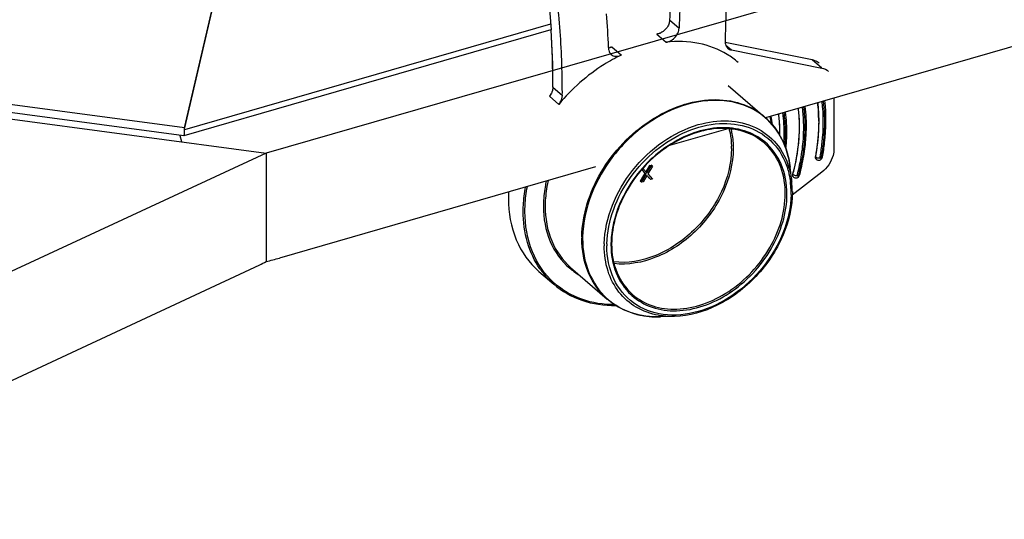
# Model space of a CAD drawing. Header units: millimetres. Extents: x 0 to 420, y 0 to 297.
# Tile 316 of 514: x 348.18 to 356.03, y 125.4 to 129.38. Entities that reach past the tile are written whole.
import ezdxf

# ---------------------------------------------------------------- set-up
doc = ezdxf.new("R2010")
doc.units = ezdxf.units.MM
doc.header["$LTSCALE"] = 23.1
doc.layers.get('0').update_dxf_attribs({"linetype": 'CONTINUOUS'})
doc.layers.add('03___PRT_ALL_CURVES', color=7, linetype='CONTINUOUS')

msp = doc.modelspace()

# ---------------------------------------------------------------- linework, layer by layer
at = {"color": 7, "linetype": 'Continuous'}
for p, q in [((376.4267, 135.9009), (350.1485, 128.315)), ((350.9897, 134.9304), (349.4981, 128.5192)), ((349.4982, 128.5191), (350.9897, 134.9304)), ((372.6917, 133.9567), (354.1296, 128.5982)), ((352.4138, 129.3442), (349.498, 128.5025)), ((353.3644, 129.3804), (353.3643, 129.378)), ((353.3644, 129.3804), (353.3643, 129.378)), ((353.3643, 129.378), (353.4393, 129.3129)), ((352.417, 129.2988), (349.4931, 128.4548)), ((353.2622, 129.2662), (353.2744, 129.2701)), ((353.2622, 129.2662), (353.3372, 129.2013)), ((354.5017, 129.0594), (353.8079, 129.1983)), ((349.4979, 128.5176), (344.8241, 129.1437)), ((352.8768, 129.1594), (352.8773, 129.1508)), ((352.877, 129.1594), (352.8773, 129.1508)), ((352.9044, 129.1629), (352.9793, 129.0979)), ((353.8121, 129.1769), (353.8562, 129.1387)), ((353.8562, 129.1387), (354.5767, 128.9944)), ((349.4913, 128.4535), (344.8241, 129.0788)), ((354.5767, 128.9944), (354.5017, 129.0594)), ((344.8241, 129.0284), (350.1485, 128.315)), ((352.434, 128.8436), (352.434, 128.8411)), ((352.434, 128.8436), (352.434, 128.8411)), ((352.434, 128.8411), (352.509, 128.7762)), ((353.8318, 128.8566), (354.1244, 128.6032)), ((352.4813, 128.7049), (352.4063, 128.7698)), ((354.6738, 128.7553), (354.6738, 128.3479)), ((349.4979, 128.5176), (349.4981, 128.5192)), ((349.498, 128.5025), (349.4981, 128.5112)), ((349.4981, 128.5112), (349.4981, 128.5176)), ((349.4986, 128.52), (349.4985, 128.5206)), ((353.828, 128.5112), (353.3629, 128.3769)), ((350.1485, 128.315), (345.8535, 126.3226)), ((350.1485, 128.315), (350.1485, 127.4522)), ((354.5283, 128.2865), (354.5258, 128.2887)), ((354.5317, 128.2684), (354.5342, 128.2662)), ((352.7731, 128.2067), (350.2545, 127.4796)), ((353.1416, 128.1837), (353.1668, 128.1561)), ((353.1768, 128.1475), (353.1426, 128.1848)), ((353.1471, 128.1898), (353.153, 128.1915)), ((353.153, 128.1915), (353.1505, 128.1936)), ((353.153, 128.1915), (353.1833, 128.1582)), ((353.2036, 128.2176), (353.1741, 128.1683)), ((353.1833, 128.1582), (353.2136, 128.209)), ((353.2266, 128.2127), (353.1898, 128.1512)), ((353.2036, 128.2176), (353.2166, 128.2214)), ((353.2136, 128.209), (353.2036, 128.2176)), ((353.2136, 128.209), (353.2266, 128.2127)), ((353.2266, 128.2127), (353.2166, 128.2214)), ((354.3377, 128.0917), (354.3249, 128.2035)), ((353.1668, 128.1561), (353.13, 128.0924)), ((353.14, 128.0838), (353.13, 128.0924)), ((353.14, 128.0838), (353.1768, 128.1475)), ((353.1833, 128.1383), (353.153, 128.0875)), ((353.1768, 128.1475), (353.1668, 128.1561)), ((353.1821, 128.1372), (353.2036, 128.1137)), ((353.2136, 128.105), (353.1833, 128.1383)), ((353.1898, 128.1512), (353.2266, 128.1088)), ((353.2266, 128.1088), (353.2136, 128.105)), ((354.5767, 128.1643), (354.3411, 127.9811)), ((354.3468, 128.1474), (354.3443, 128.1496)), ((354.3496, 128.1268), (354.3521, 128.1246)), ((353.153, 128.0875), (353.14, 128.0838)), ((345.7488, 125.3957), (350.0965, 127.4247)), ((352.5748, 127.4052), (352.8675, 127.1518)), ((352.3226, 127.3723), (352.4404, 127.2703)), ((353.4042, 127.0137), (353.2917, 127.0105))]:
    msp.add_line(p, q, dxfattribs=at)
for centre, radius, start, end in [((361.0189, 129.1675), 7.2114, 175.7172, 179.71908), ((361.0755, 129.0566), 7.6405, 175.93487, 178.07776), ((360.9617, 129.1233), 7.6017, 176.59318, 178.06125), ((345.9131, 128.9139), 6.9682, 2.01922, 4.22619), ((345.7142, 128.8678), 6.7185, 359.79395, 3.68413), ((345.7232, 128.8657), 6.7109, 359.97556, 3.70888), ((345.7682, 128.7992), 6.7408, 359.98827, 4.42732), ((353.2472, 129.373), 0.1081, 291.54489, 295.15989), ((353.8921, 129.2025), 0.0845, 179.74381, 182.50153), ((352.9955, 128.7857), 0.3881, 104.78484, 106.30498), ((352.8591, 129.2588), 0.106, 288.11488, 295.27974), ((353.1014, 128.3862), 0.8014, 104.23404, 104.81698), ((353.4843, 128.5459), 0.6523, 49.13712, 58.67595), ((354.4825, 128.9475), 0.1131, 49.11309, 58.28046), ((352.3202, 128.846), 0.1143, 338.71255, 343.00287), ((345.4981, 128.8628), 6.9359, 359.84116, 359.99999), ((345.5817, 128.7978), 6.9273, 359.82101, 0.00009), ((353.1773, 128.5734), 1.3753, 359.95643, 6.04005), ((353.181, 128.5713), 1.3741, 359.95569, 6.16111), ((353.3324, 128.4316), 0.8525, 8.14302, 12.0082), ((353.3198, 128.4346), 0.8703, 7.25202, 11.66884), ((349.25, 128.5191), 0.2481, 359.6434, 359.99393), ((353.1093, 128.4824), 1.1315, 359.0096, 359.99858), ((353.1107, 128.4803), 1.1326, 358.90188, 359.99885), ((353.0249, 128.493), 1.2739, 353.73917, 355.96231), ((353.0048, 128.5393), 1.4499, 353.15265, 356.01077), ((353.1808, 128.3544), 0.6767, 359.99732, 1.46613), ((352.9688, 128.5433), 1.4861, 352.52394, 353.1618), ((354.5525, 128.2874), 0.028, 229.10809, 244.16986), ((352.8886, 128.5875), 1.7019, 349.50962, 349.85318), ((352.8864, 128.5903), 1.7128, 349.50967, 349.78093), ((353.7424, 128.0298), 0.5981, 16.1943, 16.56087), ((353.664, 128.0043), 0.6682, 5.80542, 7.37924), ((353.6224, 128.01), 0.7199, 359.95115, 6.51092), ((352.81, 128.5633), 1.6271, 344.7912, 345.10059), ((352.8072, 128.5663), 1.6386, 344.79124, 345.03246), ((353.6009, 127.9932), 0.6852, 359.99732, 1.46613), ((353.632, 128.0014), 0.7004, 0.62211, 5.7776), ((353.0968, 127.9539), 1.0173, 177.01393, 179.98702), ((353.5872, 128.0009), 0.7451, 358.81684, 359.20959), ((353.6058, 128.0008), 0.7265, 359.99958, 0.64983), ((353.5939, 128.0008), 0.7385, 359.209, 359.99921), ((353.2037, 127.8927), 0.8455, 179.14741, 179.99908), ((353.2087, 127.8909), 0.8368, 179.14741, 179.99908), ((353.5009, 127.6375), 0.8364, 179.20827, 179.99921), ((353.5054, 127.6341), 0.8346, 179.20827, 179.99921), ((353.5995, 127.5772), 0.7563, 178.81528, 179.99822), ((353.6049, 127.5769), 0.7407, 178.81528, 179.99822), ((353.5961, 127.5863), 0.6993, 179.63062, 179.99979), ((352.8822, 127.7746), 0.6708, 214.71378, 215.65783), ((352.871, 127.7664), 0.6569, 215.63906, 229.04384), ((352.9198, 127.8136), 0.5446, 229.76716, 230.69722), ((352.9239, 127.819), 0.5513, 230.72253, 239.57378), ((352.8709, 127.7573), 0.64, 227.97327, 228.48113), ((353.2253, 127.556), 0.5377, 227.91593, 228.46934), ((353.3669, 127.5216), 0.4565, 227.06325, 228.30794), ((353.2538, 127.6182), 0.6065, 253.36764, 254.55264), ((353.2587, 127.6365), 0.6255, 254.57026, 258.96088), ((353.263, 127.6576), 0.647, 258.9465, 260.62859), ((353.2663, 127.6783), 0.6679, 260.64025, 264.42243), ((353.2685, 127.6999), 0.6896, 264.4123, 266.16969), ((353.2704, 127.7356), 0.7254, 266.20351, 271.68114), ((353.3793, 127.6049), 0.5912, 259.93044, 261.58013)]:
    msp.add_arc(centre, radius, start, end, dxfattribs=at)
for centre, major_axis, ratio, start_param, end_param in [((349.484, 128.5554), (-0.0075, 0.1019), 0.11725, -3.166224, -1.959634), ((349.4838, 128.5562), (-0.0075, 0.1019), 0.11725, -2.564476, -2.134167), ((350.2545, 128.3456), (1.1681, 0.5975), 0.616125, -1.962748, -1.87611), ((350.2013, 128.3527), (0.376, 0.9507), 0.505749, -2.650514, -2.564523)]:
    msp.add_ellipse(centre, major_axis=major_axis, ratio=ratio, start_param=start_param, end_param=end_param, dxfattribs=at)
for points, knots in [([(352.1711, 130.6753), (352.2047, 130.5662), (352.3282, 130.1161), (352.3961, 129.6512), (352.4188, 129.2995)], [0, 0, 0, 0, 0.244597, 1, 1, 1, 1]), ([(352.172, 130.6745), (352.2056, 130.5655), (352.3291, 130.1157), (352.3971, 129.6512), (352.42, 129.2998)], [0, 0, 0, 0, 0.244626, 1, 1, 1, 1]), ([(352.4889, 129.3196), (352.4819, 129.4093), (352.447, 129.7614), (352.3822, 130.1106), (352.3161, 130.3659)], [0, 0, 0, 0, 0.254464, 1, 1, 1, 1]), ([(353.363, 129.3653), (353.3614, 129.3559), (353.3496, 129.3187), (353.3197, 129.2876), (353.2932, 129.2751)], [0, 0, 0, 0, 0.245178, 1, 1, 1, 1]), ([(353.3372, 129.2013), (353.3467, 129.2023), (353.3862, 129.2127), (353.4174, 129.2459), (353.4301, 129.2741)], [0, 0, 0, 0, 0.235837, 1, 1, 1, 1]), ([(353.8234, 129.1032), (353.7543, 129.1453), (353.5937, 129.2057), (353.4233, 129.2104), (353.3372, 129.2013)], [0, 0, 0, 0, 0.483131, 1, 1, 1, 1]), ([(353.8077, 129.1988), (353.8079, 129.1942), (353.81, 129.1769), (353.8191, 129.1603), (353.8287, 129.1519)], [0, 0, 0, 0, 0.267851, 1, 1, 1, 1]), ([(352.8773, 129.1508), (352.8774, 129.146), (352.8794, 129.1285), (352.8886, 129.1115), (352.8984, 129.1031)], [0, 0, 0, 0, 0.267988, 1, 1, 1, 1]), ([(352.9792, 129.0979), (352.9323, 129.0758), (352.7457, 128.9736), (352.5833, 128.8289), (352.4813, 128.7049)], [0, 0, 0, 0, 0.244083, 1, 1, 1, 1]), ([(352.8984, 129.1031), (352.9083, 129.0945), (352.937, 129.0841), (352.9656, 129.0915), (352.9792, 129.0979)], [0, 0, 0, 0, 0.465805, 1, 1, 1, 1]), ([(354.5017, 129.0594), (354.5014, 129.0596), (354.5009, 129.06), (354.5002, 129.0602), (354.4999, 129.0603)], [0, 0, 0, 0, 0.508811, 1, 1, 1, 1]), ([(352.434, 128.8411), (352.4336, 128.8414), (352.4329, 128.8422), (352.4327, 128.8431), (352.4327, 128.8436)], [0, 0, 0, 0, 0.537518, 1, 1, 1, 1]), ([(352.4813, 128.7049), (352.4856, 128.7101), (352.5004, 128.7312), (352.509, 128.7572), (352.509, 128.7762)], [0, 0, 0, 0, 0.263852, 1, 1, 1, 1]), ([(352.6646, 127.649), (352.6671, 127.8278), (352.7885, 128.1959), (353.1159, 128.5401), (353.4455, 128.7054), (353.6968, 128.7553), (353.934, 128.726), (354.0694, 128.6508), (354.1244, 128.6032)], [0, 0, 0, 0, 0.257581, 0.531342, 0.662362, 0.783774, 0.895163, 1, 1, 1, 1]), ([(354.1231, 128.6015), (354.0842, 128.6345), (353.9948, 128.6904), (353.7837, 128.752), (353.6101, 128.7348), (353.5004, 128.7032)], [0, 0, 0, 0, 0.233994, 0.475951, 1, 1, 1, 1]), ([(354.5639, 128.2877), (354.5706, 128.3251), (354.5917, 128.4709), (354.5926, 128.6198), (354.5798, 128.7283)], [0, 0, 0, 0, 0.258249, 1, 1, 1, 1]), ([(354.5886, 128.7308), (354.5927, 128.695), (354.6041, 128.5468), (354.592, 128.3972), (354.572, 128.2864)], [0, 0, 0, 0, 0.242349, 1, 1, 1, 1]), ([(354.5827, 128.2847), (354.5897, 128.3229), (354.6122, 128.4716), (354.6142, 128.6237), (354.602, 128.7347)], [0, 0, 0, 0, 0.257901, 1, 1, 1, 1]), ([(353.5004, 128.7032), (353.3883, 128.6708), (353.1692, 128.5605), (352.8258, 128.2341), (352.6741, 127.8776), (352.6709, 127.6457)], [0, 0, 0, 0, 0.247359, 0.508258, 1, 1, 1, 1]), ([(354.2747, 128.3955), (354.2761, 128.4161), (354.2795, 128.4969), (354.2745, 128.5781), (354.2655, 128.6376)], [0, 0, 0, 0, 0.256023, 1, 1, 1, 1]), ([(354.2742, 128.6401), (354.2774, 128.619), (354.2878, 128.5321), (354.2874, 128.444), (354.2819, 128.3781)], [0, 0, 0, 0, 0.243989, 1, 1, 1, 1]), ([(354.2956, 128.4033), (354.297, 128.4238), (354.3007, 128.5041), (354.2963, 128.5848), (354.288, 128.6441)], [0, 0, 0, 0, 0.255514, 1, 1, 1, 1]), ([(354.3881, 128.6729), (354.3896, 128.661), (354.3946, 128.6127), (354.3967, 128.564), (354.3967, 128.5274)], [0, 0, 0, 0, 0.246915, 1, 1, 1, 1]), ([(354.3992, 128.5252), (354.3992, 128.5378), (354.3985, 128.5873), (354.3948, 128.6368), (354.3903, 128.6735)], [0, 0, 0, 0, 0.253236, 1, 1, 1, 1]), ([(354.4247, 128.3685), (354.4277, 128.3953), (354.4365, 128.4999), (354.4331, 128.6056), (354.4228, 128.683)], [0, 0, 0, 0, 0.256789, 1, 1, 1, 1]), ([(354.4316, 128.6855), (354.4349, 128.6598), (354.4453, 128.5542), (354.4421, 128.4473), (354.4331, 128.3676)], [0, 0, 0, 0, 0.24369, 1, 1, 1, 1]), ([(354.4512, 128.4384), (354.4526, 128.4597), (354.4566, 128.5434), (354.4528, 128.6275), (354.4451, 128.6894)], [0, 0, 0, 0, 0.255071, 1, 1, 1, 1]), ([(353.5928, 128.5432), (353.6702, 128.5656), (353.8261, 128.5876), (354.0509, 128.5367), (354.2281, 128.4009), (354.2951, 128.2696), (354.3157, 128.2003)], [0, 0, 0, 0, 0.271566, 0.519716, 0.756398, 1, 1, 1, 1]), ([(354.3249, 128.2035), (354.3159, 128.281), (354.2748, 128.4305), (354.1791, 128.554), (354.1231, 128.6015)], [0, 0, 0, 0, 0.515174, 1, 1, 1, 1]), ([(354.1244, 128.6032), (354.1801, 128.5549), (354.275, 128.4306), (354.3159, 128.2809), (354.3249, 128.2035)], [0, 0, 0, 0, 0.486004, 1, 1, 1, 1]), ([(354.231, 128.6276), (354.2327, 128.6157), (354.2384, 128.5675), (354.2408, 128.519), (354.2408, 128.4824)], [0, 0, 0, 0, 0.246556, 1, 1, 1, 1]), ([(354.2433, 128.4802), (354.2433, 128.4928), (354.2425, 128.5422), (354.2383, 128.5916), (354.2332, 128.6282)], [0, 0, 0, 0, 0.253631, 1, 1, 1, 1]), ([(354.5526, 128.5724), (354.5526, 128.5491), (354.5503, 128.454), (354.5389, 128.3593), (354.5258, 128.2887)], [0, 0, 0, 0, 0.245112, 1, 1, 1, 1]), ([(354.5283, 128.2865), (354.5328, 128.3104), (354.5481, 128.4042), (354.5551, 128.4994), (354.5551, 128.5703)], [0, 0, 0, 0, 0.255082, 1, 1, 1, 1]), ([(352.8434, 127.5929), (352.8477, 127.8017), (352.9852, 128.1218), (353.2948, 128.415), (353.4919, 128.5141), (353.5928, 128.5432)], [0, 0, 0, 0, 0.492068, 0.752803, 1, 1, 1, 1]), ([(352.8644, 127.5922), (352.8682, 127.779), (352.9813, 128.0659), (353.2442, 128.3465), (353.4895, 128.4988), (353.7507, 128.5668), (354.0002, 128.5385), (354.2027, 128.4085), (354.2798, 128.2706), (354.3031, 128.1977)], [0, 0, 0, 0, 0.26563, 0.4073, 0.54415, 0.670338, 0.784399, 0.891135, 1, 1, 1, 1]), ([(354.1233, 128.4056), (354.0763, 128.4451), (353.9612, 128.5068), (353.7606, 128.5291), (353.5488, 128.4849), (353.272, 128.3433), (352.9981, 128.0518), (352.8978, 127.7412), (352.8968, 127.5909)], [0, 0, 0, 0, 0.1049, 0.216529, 0.338204, 0.469393, 0.743031, 1, 1, 1, 1]), ([(354.117, 128.3979), (354.0712, 128.4376), (353.9582, 128.5001), (353.7599, 128.5236), (353.5495, 128.4806), (353.2736, 128.3402), (353.001, 128.0499), (352.9018, 127.7402), (352.9018, 127.5907)], [0, 0, 0, 0, 0.104188, 0.215281, 0.336829, 0.468259, 0.742801, 1, 1, 1, 1]), ([(353.838, 128.5108), (353.8409, 128.4997), (353.8514, 128.454), (353.8563, 128.4071), (353.8572, 128.3718)], [0, 0, 0, 0, 0.244608, 1, 1, 1, 1]), ([(353.8516, 128.5101), (353.8549, 128.4976), (353.8665, 128.4458), (353.8711, 128.3926), (353.8711, 128.3526)], [0, 0, 0, 0, 0.243955, 1, 1, 1, 1]), ([(354.3967, 128.5274), (354.3967, 128.4964), (354.3921, 128.3691), (354.3696, 128.2426), (354.3443, 128.1496)], [0, 0, 0, 0, 0.243036, 1, 1, 1, 1]), ([(354.3468, 128.1474), (354.3554, 128.1791), (354.3851, 128.3029), (354.3992, 128.4307), (354.3992, 128.5252)], [0, 0, 0, 0, 0.257306, 1, 1, 1, 1]), ([(354.2998, 127.9913), (354.2998, 128.0713), (354.2734, 128.2277), (354.1798, 128.3581), (354.1233, 128.4056)], [0, 0, 0, 0, 0.520083, 1, 1, 1, 1]), ([(353.8574, 128.3544), (353.8574, 128.2367), (353.8106, 128.0544), (353.6863, 127.8423), (353.5214, 127.6512), (353.269, 127.4798), (353.0279, 127.436), (352.9182, 127.4484)], [0, 0, 0, 0, 0.245626, 0.377667, 0.511466, 0.769624, 1, 1, 1, 1]), ([(353.8711, 128.3526), (353.8711, 128.2335), (353.8238, 128.0491), (353.6982, 127.8346), (353.5315, 127.6411), (353.2763, 127.4674), (353.0324, 127.4227), (352.9213, 127.435)], [0, 0, 0, 0, 0.245573, 0.377584, 0.51136, 0.769532, 1, 1, 1, 1]), ([(354.2859, 128.0107), (354.284, 128.0854), (354.2564, 128.2308), (354.1694, 128.3526), (354.117, 128.3979)], [0, 0, 0, 0, 0.518872, 1, 1, 1, 1]), ([(354.3824, 128.145), (354.3873, 128.1636), (354.4055, 128.2372), (354.4184, 128.3122), (354.4247, 128.3685)], [0, 0, 0, 0, 0.253858, 1, 1, 1, 1]), ([(354.4331, 128.3676), (354.4309, 128.349), (354.4209, 128.2734), (354.405, 128.1986), (354.3902, 128.1431)], [0, 0, 0, 0, 0.246172, 1, 1, 1, 1]), ([(354.4, 128.1407), (354.4047, 128.1581), (354.4223, 128.2271), (354.4354, 128.2973), (354.4423, 128.35)], [0, 0, 0, 0, 0.253323, 1, 1, 1, 1]), ([(354.6738, 128.3479), (354.6738, 128.3312), (354.6637, 128.2608), (354.6192, 128.1974), (354.5767, 128.1643)], [0, 0, 0, 0, 0.236538, 1, 1, 1, 1]), ([(354.5283, 128.2865), (354.5302, 128.2849), (354.5406, 128.279), (354.5529, 128.2768), (354.5621, 128.2777)], [0, 0, 0, 0, 0.213538, 1, 1, 1, 1]), ([(354.5403, 128.2622), (354.5483, 128.2583), (354.5693, 128.2591), (354.581, 128.276), (354.5827, 128.2847)], [0, 0, 0, 0, 0.498372, 1, 1, 1, 1]), ([(354.5655, 128.2736), (354.5646, 128.2735), (354.5621, 128.2735), (354.5625, 128.2762), (354.5631, 128.2769)], [0, 0, 0, 0, 0.504195, 1, 1, 1, 1]), ([(354.5706, 128.2785), (354.5722, 128.2786), (354.5765, 128.2792), (354.5821, 128.2817), (354.5827, 128.2847)], [0, 0, 0, 0, 0.341377, 1, 1, 1, 1]), ([(354.3031, 128.1977), (354.3058, 128.1891), (354.3161, 128.1538), (354.3231, 128.1176), (354.3267, 128.0901)], [0, 0, 0, 0, 0.245937, 1, 1, 1, 1]), ([(354.3168, 128.1966), (354.3242, 128.1711), (354.3319, 128.1361), (354.3367, 128.1007), (354.3377, 128.0917)], [0, 0, 0, 0, 0.745803, 1, 1, 1, 1]), ([(352.381, 128.0937), (352.3775, 128.0779), (352.3653, 128.0158), (352.359, 127.9524), (352.3583, 127.9053)], [0, 0, 0, 0, 0.255711, 1, 1, 1, 1]), ([(352.3963, 128.0981), (352.3926, 128.0818), (352.3794, 128.0176), (352.3727, 127.9521), (352.372, 127.9034)], [0, 0, 0, 0, 0.255926, 1, 1, 1, 1]), ([(354.3468, 128.1474), (354.3487, 128.1458), (354.3589, 128.1397), (354.3708, 128.1365), (354.3801, 128.1365)], [0, 0, 0, 0, 0.214927, 1, 1, 1, 1]), ([(354.362, 128.1191), (354.3695, 128.1167), (354.3873, 128.1188), (354.3979, 128.133), (354.4, 128.1407)], [0, 0, 0, 0, 0.498697, 1, 1, 1, 1]), ([(354.383, 128.132), (354.3821, 128.132), (354.3797, 128.1323), (354.3803, 128.1349), (354.381, 128.1356)], [0, 0, 0, 0, 0.492802, 1, 1, 1, 1]), ([(354.3884, 128.1364), (354.3899, 128.1364), (354.3938, 128.1366), (354.3993, 128.1381), (354.4, 128.1407)], [0, 0, 0, 0, 0.351814, 1, 1, 1, 1]), ([(352.1974, 127.8521), (352.1974, 127.868), (352.1989, 127.9329), (352.2066, 127.9976), (352.2154, 128.0458)], [0, 0, 0, 0, 0.244998, 1, 1, 1, 1]), ([(352.211, 127.8503), (352.211, 127.8667), (352.2127, 127.9336), (352.2209, 128.0004), (352.2303, 128.0501)], [0, 0, 0, 0, 0.244823, 1, 1, 1, 1]), ([(354.3424, 128.0094), (354.3424, 127.8891), (354.2979, 127.703), (354.1779, 127.4827), (354.0169, 127.2797), (353.7653, 127.0872), (353.5213, 127.0171), (353.4042, 127.0137)], [0, 0, 0, 0, 0.242946, 0.372969, 0.505149, 0.763617, 1, 1, 1, 1]), ([(352.0795, 127.9541), (352.0795, 127.8422), (352.1159, 127.6236), (352.2445, 127.4399), (352.3226, 127.3723)], [0, 0, 0, 0, 0.52, 1, 1, 1, 1]), ([(354.3322, 127.9855), (354.3301, 127.8849), (354.2837, 127.6764), (354.1208, 127.3988), (353.8845, 127.1758), (353.6058, 127.0386), (353.3192, 127.0083), (353.0643, 127.1019), (352.8962, 127.3112), (352.8642, 127.4873), (352.8642, 127.5769)], [0, 0, 0, 0, 0.130522, 0.270707, 0.41223, 0.546196, 0.667073, 0.776399, 0.883667, 1, 1, 1, 1]), ([(353.0633, 127.1807), (353.1095, 127.1395), (353.224, 127.0741), (353.4259, 127.0478), (353.6401, 127.0899), (353.9209, 127.2308), (354.1988, 127.5248), (354.2998, 127.8394), (354.2998, 127.9913)], [0, 0, 0, 0, 0.104846, 0.216182, 0.337625, 0.46879, 0.742813, 1, 1, 1, 1]), ([(353.0696, 127.1884), (353.1157, 127.1485), (353.2293, 127.0856), (353.4283, 127.0617), (353.639, 127.1045), (353.9147, 127.2445), (354.1872, 127.5344), (354.2861, 127.8437), (354.2861, 127.9932)], [0, 0, 0, 0, 0.104878, 0.216378, 0.337975, 0.469199, 0.743066, 1, 1, 1, 1]), ([(352.3582, 127.8928), (352.3582, 127.7973), (352.3896, 127.6107), (352.5008, 127.4548), (352.5681, 127.3979)], [0, 0, 0, 0, 0.520062, 1, 1, 1, 1]), ([(352.3719, 127.8909), (352.3719, 127.7975), (352.4022, 127.615), (352.5096, 127.4617), (352.5748, 127.4052)], [0, 0, 0, 0, 0.520002, 1, 1, 1, 1]), ([(352.3308, 127.3926), (352.2864, 127.4567), (352.2176, 127.6062), (352.1974, 127.7687), (352.1974, 127.8521)], [0, 0, 0, 0, 0.482868, 1, 1, 1, 1]), ([(352.4425, 127.2819), (352.3679, 127.3491), (352.2456, 127.5292), (352.211, 127.7415), (352.211, 127.8503)], [0, 0, 0, 0, 0.48011, 1, 1, 1, 1]), ([(352.8675, 127.1518), (352.8023, 127.2083), (352.6949, 127.3616), (352.6645, 127.5441), (352.6645, 127.6375)], [0, 0, 0, 0, 0.479997, 1, 1, 1, 1]), ([(352.6708, 127.6342), (352.6708, 127.5429), (352.6999, 127.3647), (352.8023, 127.2135), (352.8649, 127.1569)], [0, 0, 0, 0, 0.519879, 1, 1, 1, 1]), ([(353.276, 127.0229), (353.214, 127.0339), (353.0939, 127.0761), (352.9499, 127.2026), (352.861, 127.3774), (352.8432, 127.5095), (352.8432, 127.5773)], [0, 0, 0, 0, 0.24689, 0.486808, 0.734146, 1, 1, 1, 1]), ([(352.8968, 127.5863), (352.8968, 127.5103), (352.9206, 127.362), (353.0045, 127.2353), (353.0559, 127.1874)], [0, 0, 0, 0, 0.519789, 1, 1, 1, 1]), ([(352.9018, 127.5907), (352.9018, 127.5132), (352.9268, 127.3621), (353.0157, 127.2351), (353.0696, 127.1884)], [0, 0, 0, 0, 0.520885, 1, 1, 1, 1]), ([(352.4404, 127.2703), (352.5055, 127.214), (352.6644, 127.1247), (352.8438, 127.1006), (352.9348, 127.1021)], [0, 0, 0, 0, 0.485809, 1, 1, 1, 1]), ([(352.9258, 127.1077), (352.8372, 127.1075), (352.6629, 127.1337), (352.5094, 127.2226), (352.4467, 127.2781)], [0, 0, 0, 0, 0.514077, 1, 1, 1, 1]), ([(353.2917, 127.0105), (353.2138, 127.0083), (353.0598, 127.0274), (352.9232, 127.1035), (352.8675, 127.1518)], [0, 0, 0, 0, 0.513995, 1, 1, 1, 1]), ([(352.8688, 127.1535), (352.8838, 127.1402), (352.9472, 127.09), (353.022, 127.0545), (353.0802, 127.0371)], [0, 0, 0, 0, 0.247675, 1, 1, 1, 1]), ([(353.4042, 127.0137), (353.3947, 127.0135), (353.3575, 127.0132), (353.3202, 127.0161), (353.2928, 127.0201)], [0, 0, 0, 0, 0.254324, 1, 1, 1, 1])]:
    msp.add_open_spline(points, degree=3, knots=knots, dxfattribs=at)
for points in [[(353.3643, 129.378), (353.3642, 129.3737), (353.3637, 129.3695), (353.363, 129.3653)], [(353.2869, 129.2724), (353.279, 129.2693), (353.2706, 129.2671), (353.2622, 129.2662)], [(353.4301, 129.2741), (353.4356, 129.2862), (353.4389, 129.2996), (353.4393, 129.3129)], [(352.8921, 129.158), (352.8872, 129.1564), (352.8821, 129.1552), (352.877, 129.1544)], [(353.8287, 129.1519), (353.8364, 129.1453), (353.8462, 129.1407), (353.8562, 129.1387)], [(354.542, 129.0437), (354.5297, 129.0513), (354.5158, 129.0566), (354.5017, 129.0594)], [(354.5767, 128.9944), (354.5966, 128.9904), (354.6162, 128.9813), (354.6316, 128.968)], [(352.4267, 128.8045), (352.4218, 128.792), (352.4148, 128.7802), (352.4063, 128.7698)], [(352.4332, 128.8291), (352.4324, 128.8235), (352.4312, 128.8179), (352.4295, 128.8126)], [(352.434, 128.8411), (352.434, 128.8371), (352.4337, 128.833), (352.4332, 128.8291)], [(352.4166, 128.7889), (352.4129, 128.7827), (352.4096, 128.7763), (352.4063, 128.7698)], [(354.5258, 128.2887), (354.5255, 128.287), (354.5254, 128.2853), (354.5254, 128.2836)], [(354.5254, 128.2836), (354.5254, 128.2781), (354.5276, 128.272), (354.5317, 128.2684)], [(354.5279, 128.2814), (354.5279, 128.2831), (354.528, 128.2848), (354.5283, 128.2865)], [(354.5283, 128.2769), (354.528, 128.2784), (354.5279, 128.2799), (354.5279, 128.2814)], [(354.5342, 128.2662), (354.5311, 128.2689), (354.529, 128.2729), (354.5283, 128.2769)], [(354.5706, 128.2785), (354.5702, 128.2767), (354.568, 128.2738), (354.5666, 128.2749)], [(354.3443, 128.1496), (354.3437, 128.1472), (354.3429, 128.1446), (354.3437, 128.1422)], [(354.3433, 128.142), (354.3433, 128.1365), (354.3455, 128.1304), (354.3496, 128.1268)], [(354.3458, 128.1398), (354.3458, 128.1423), (354.346, 128.1451), (354.3472, 128.1473)], [(354.3464, 128.1343), (354.346, 128.1361), (354.3458, 128.1379), (354.3458, 128.1398)], [(354.3521, 128.1246), (354.3493, 128.1271), (354.3473, 128.1307), (354.3464, 128.1343)], [(354.3521, 128.1246), (354.3549, 128.1222), (354.3584, 128.1202), (354.362, 128.1191)], [(354.3884, 128.1364), (354.3879, 128.1347), (354.3854, 128.1319), (354.3842, 128.1332)]]:
    msp.add_open_spline(points, degree=3, dxfattribs=at)
at = {"layer": '03___PRT_ALL_CURVES', "color": 4, "linetype": 'Continuous'}
msp.add_line((349.4597, 128.4577), (349.4726, 128.4086), dxfattribs=at)

doc.saveas('drawing.dxf')
